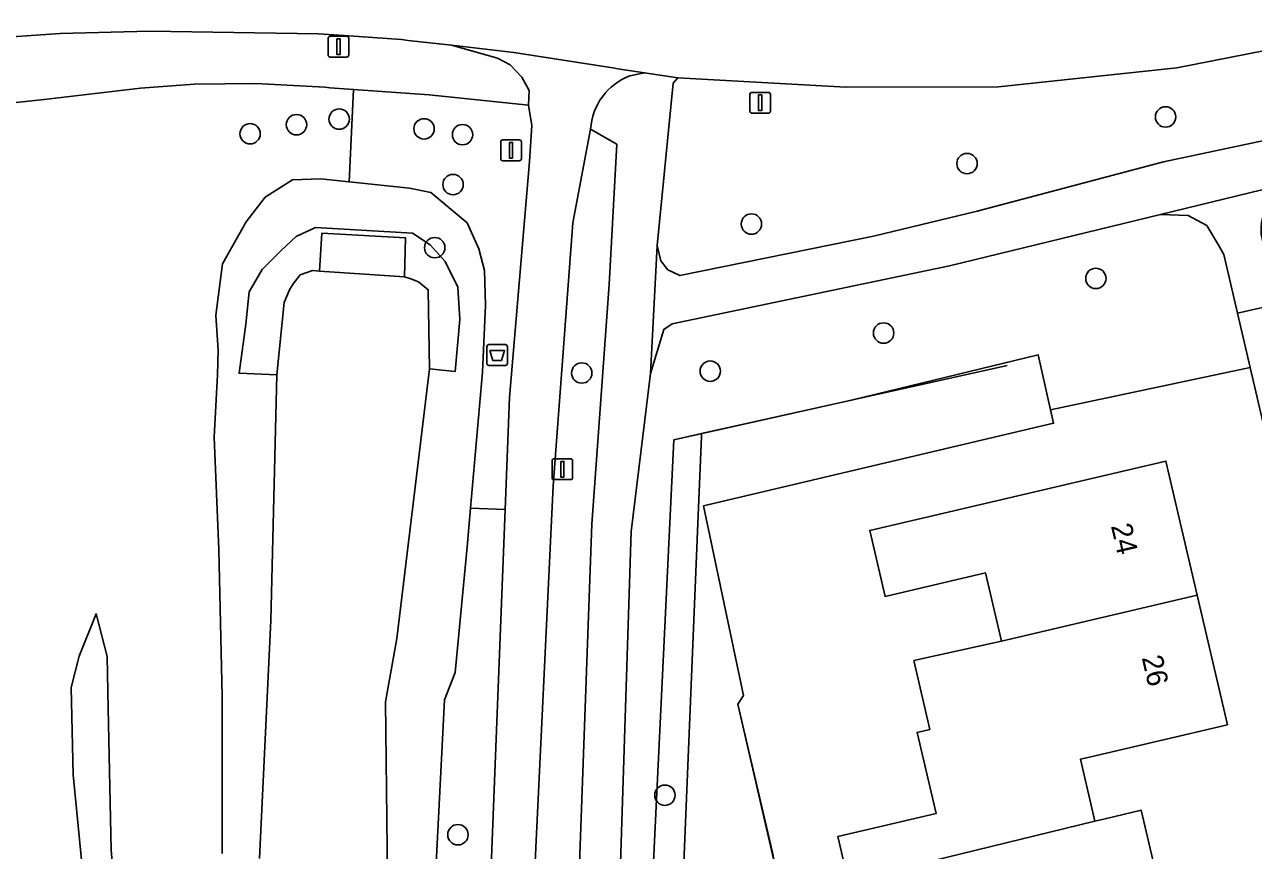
# Model space of a CAD drawing. Extents: x 157648 to 158502, y 379212 to 380938.
# Drawn here: x 158049.4 to 158108.3, y 380827.8 to 380867.4 of the extents above; entities that cross this region are included whole.
import ezdxf

# ---------------------------------------------------------------- set-up
doc = ezdxf.new("R2010")
doc.units = 0
for name, color, linetype in [('IMGEO_Afvalbak', 7, 'Continuous'), ('IMGEO_Berm_groen', 7, 'Continuous'), ('IMGEO_Boom', 7, 'Continuous'), ('IMGEO_Erf', 7, 'Continuous'), ('IMGEO_Fietspad_gesloten', 7, 'Continuous'), ('IMGEO_Grasland_overig', 7, 'Continuous'), ('IMGEO_Groenvoorziening', 7, 'Continuous'), ('IMGEO_Hek', 7, 'Continuous'), ('IMGEO_Lichtmast', 7, 'Continuous'), ('IMGEO_Muur', 7, 'Continuous'), ('IMGEO_Oever', 7, 'Continuous'), ('IMGEO_Pand', 7, 'Continuous'), ('IMGEO_Pand_nummerreeks', 7, 'Continuous'), ('IMGEO_Terreindeel_gesloten', 7, 'Continuous'), ('IMGEO_Terreindeel_open', 7, 'Continuous'), ('IMGEO_Verkeersbordpaal', 7, 'Continuous'), ('IMGEO_Voetpad_open', 7, 'Continuous'), ('IMGEO_Waterloop', 7, 'Continuous')]:
    doc.layers.add(name, color=color, linetype=linetype)

msp = doc.modelspace()

# ---------------------------------------------------------------- linework, layer by layer
at = {"layer": 'IMGEO_Afvalbak'}
for p, q in [((158071.536, 380851.145), (158071.536, 380851.945)), ((158071.536, 380851.945), (158071.536, 380851.145)), ((158071.636, 380852.045), (158072.426, 380852.045)), ((158072.426, 380852.045), (158071.636, 380852.045)), ((158072.526, 380851.945), (158072.526, 380851.145)), ((158072.526, 380851.145), (158072.526, 380851.945)), ((158072.426, 380851.045), (158071.636, 380851.045)), ((158071.636, 380851.045), (158072.426, 380851.045))]:
    msp.add_line(p, q, dxfattribs=at)
msp.add_lwpolyline([(158071.679, 380851.759), (158072.383, 380851.759), (158072.234, 380851.289), (158071.828, 380851.289), (158071.679, 380851.759)], dxfattribs=at)
for centre, start, end in [((158071.636, 380851.945), 90, 180), ((158071.636, 380851.945), 90, 180), ((158072.426, 380851.945), 0, 90), ((158072.426, 380851.945), 360, 90), ((158071.636, 380851.145), 180, 270), ((158071.636, 380851.145), 180, 270), ((158072.426, 380851.145), 270, 0), ((158072.426, 380851.145), 270, 0)]:
    msp.add_arc(centre, 0.1, start, end, dxfattribs=at)
at = {"layer": 'IMGEO_Berm_groen'}
for points in [[(158112.29, 380866.807), (158104.631, 380865.308), (158096.087, 380864.409), (158088.748, 380864.379), (158080.704, 380864.833), (158080.479, 380864.578), (158079.706, 380856.8), (158079.88, 380856.054), (158080.223, 380855.632), (158080.796, 380855.351), (158090.084, 380857.247), (158095.058, 380858.442), (158103.992, 380860.804), (158111.541, 380862.403)], [(158058.845, 380827.656), (158058.831, 380835.186), (158058.676, 380842.2), (158058.454, 380847.603), (158058.623, 380850.601), (158058.655, 380851.777), (158058.53, 380853.462), (158058.851, 380855.92), (158059.986, 380857.927), (158060.895, 380859.11), (158062.216, 380859.938), (158063.553, 380859.987), (158064.931, 380859.841), (158065.142, 380864.278), (158064.009, 380864.36), (158063.756, 380864.378), (158060.455, 380864.554), (158057.495, 380864.527), (158054.928, 380864.342), (158050.301, 380863.802), (158043.877, 380863.111)], [(158075.894, 380824.951), (158076.565, 380843.437), (158077.399, 380854.931), (158077.768, 380861.65), (158076.51, 380862.37), (158075.656, 380857.884), (158074.722, 380845.281), (158073.77, 380825.588)], [(158071.664, 380824.995), (158072.408, 380844.132), (158070.747, 380844.211), (158070.584, 380842.349), (158070.009, 380836.329), (158069.5, 380835.023), (158068.853, 380822.132)], [(158052.939, 380818.706), (158051.694, 380831.427), (158051.59, 380835.607), (158051.976, 380837.108), (158052.792, 380839.144), (158053.328, 380837.095), (158053.377, 380834.603), (158053.516, 380827.827), (158054.264, 380818.482)]]:
    msp.add_lwpolyline(points, dxfattribs=at)
msp.add_lwpolyline([(158073.535, 380863.528), (158068.774, 380864.015), (158065.142, 380864.278), (158064.931, 380859.841), (158067.827, 380859.536), (158068.841, 380859.338), (158070.584, 380857.881), (158071.158, 380856.641), (158071.418, 380855.589), (158071.471, 380853.936), (158071.32, 380850.719), (158070.747, 380844.211), (158072.408, 380844.132), (158072.617, 380849.502), (158073.582, 380860.818), (158073.688, 380862.549)], close=True, dxfattribs=at)
at = {"layer": 'IMGEO_Boom'}
for centre in [(158064.452, 380862.854), (158104.093, 380862.957), (158060.18, 380862.153), (158062.405, 380862.587), (158068.523, 380862.386), (158070.369, 380862.108), (158094.569, 380860.723), (158069.913, 380859.717), (158084.226, 380857.825), (158069.035, 380856.691), (158100.75, 380855.217), (158090.568, 380852.6), (158076.087, 380850.683), (158082.252, 380850.771), (158080.076, 380830.443), (158070.15, 380828.549)]:
    msp.add_circle(centre, 0.489, dxfattribs=at)
at = {"layer": 'IMGEO_Erf'}
for points in [[(158112.661, 380818.608), (158109.015, 380834.139), (158111.901, 380834.843), (158108.155, 380850.952), (158098.578, 380848.911), (158098.721, 380848.273), (158081.927, 380844.31), (158083.842, 380835.218), (158083.573, 380834.808), (158085.236, 380827.701), (158085.65, 380825.523), (158085.654, 380825.501), (158080.898, 380824.355), (158081.233, 380821.82), (158083.782, 380822.407), (158084.461, 380819.455), (158081.913, 380818.868), (158082.159, 380817.801), (158083.472, 380818.135), (158085.867, 380807.201), (158095.372, 380809.473), (158110.763, 380813.16)], [(158088.882, 380826.268), (158088.37, 380828.461), (158093.083, 380829.562), (158092.174, 380833.45), (158092.793, 380833.595), (158092.021, 380836.899), (158096.218, 380837.835), (158095.456, 380841.096), (158090.64, 380839.971), (158089.9, 380843.138), (158104.11, 380846.459), (158105.612, 380840.031), (158107.064, 380833.821), (158100.501, 380832.287), (158100.013, 380832.173), (158100.707, 380829.204), (158101.196, 380829.318), (158102.923, 380829.722), (158104.45, 380823.191)]]:
    msp.add_lwpolyline(points, dxfattribs=at)
at = {"layer": 'IMGEO_Fietspad_gesloten'}
for points in [[(158039.429, 380865.812), (158039.9, 380865.865), (158047.273, 380866.7), (158047.359, 380866.71), (158051.071, 380866.963), (158055.358, 380867.076), (158063.44, 380866.948), (158064.697, 380866.859), (158067.447, 380866.663), (158067.761, 380866.627), (158069.833, 380866.393), (158072.835, 380866.05), (158077.671, 380865.297), (158077.813, 380865.268), (158079.105, 380865.074), (158080.704, 380864.833), (158088.748, 380864.379), (158096.087, 380864.409), (158104.631, 380865.308), (158112.29, 380866.807)], [(158078.395, 380864.933), (158079.105, 380865.074), (158077.813, 380865.268), (158077.671, 380865.297), (158072.835, 380866.05), (158069.833, 380866.393), (158072.041, 380865.773), (158072.66, 380865.459), (158073.221, 380864.871), (158073.565, 380864.221), (158073.535, 380863.528), (158073.688, 380862.549), (158073.582, 380860.818), (158072.617, 380849.502), (158072.408, 380844.132), (158071.664, 380824.995)], [(158074.722, 380845.281), (158075.656, 380857.884), (158076.51, 380862.37)], [(158101.997, 380686.517), (158099.225, 380689.283), (158096.253, 380693.04), (158093.82, 380696.7), (158091.576, 380701.56), (158090.275, 380703.817), (158089.886, 380705.995), (158088.632, 380709.876), (158087.771, 380714.145), (158085.161, 380730.364), (158083.324, 380742.71), (158077.752, 380775.038), (158075.149, 380791.663), (158074.257, 380799.995), (158073.74, 380808.222), (158073.53, 380817.736), (158073.77, 380825.588), (158074.722, 380845.281)]]:
    msp.add_lwpolyline(points, dxfattribs=at)
msp.add_arc((158079.443, 380862.188), 2.938, 110.88938, 176.44417, dxfattribs=at)
at = {"layer": 'IMGEO_Grasland_overig'}
msp.add_lwpolyline([(158054.264, 380818.482), (158053.516, 380827.827), (158053.377, 380834.603), (158053.328, 380837.095), (158052.792, 380839.144), (158051.976, 380837.108), (158051.59, 380835.607), (158051.694, 380831.427), (158052.939, 380818.706)], dxfattribs=at)
at = {"layer": 'IMGEO_Groenvoorziening'}
for points in [[(158107.22, 380854.93), (158106.896, 380856.365), (158106.623, 380856.84), (158106.075, 380857.75), (158105.184, 380858.238), (158103.851, 380858.283), (158093.721, 380855.824), (158080.426, 380853.039), (158080.018, 380852.776), (158079.385, 380850.663), (158078.454, 380843.088), (158077.671, 380818.714), (158077.928, 380805.631), (158078.09, 380804.817), (158078.346, 380804.624), (158079.204, 380804.706), (158079.38, 380824.265), (158080.507, 380847.48), (158081.833, 380847.775), (158089.095, 380849.391), (158097.984, 380851.556), (158098.578, 380848.911), (158108.155, 380850.952), (158107.551, 380853.548)], [(158084.907, 380806.971), (158084.056, 380806.783), (158084.04, 380806.885), (158080.843, 380806.075), (158080.112, 380805.887), (158081.687, 380844.25), (158081.825, 380847.621), (158081.833, 380847.775), (158080.507, 380847.48), (158079.38, 380824.265), (158079.204, 380804.706), (158085.136, 380805.991)]]:
    msp.add_lwpolyline(points, close=True, dxfattribs=at)
msp.add_lwpolyline([(158085.236, 380827.701), (158083.573, 380834.808), (158083.842, 380835.218), (158081.927, 380844.31), (158098.721, 380848.273), (158098.578, 380848.911), (158097.984, 380851.556), (158089.095, 380849.391), (158081.833, 380847.775), (158081.825, 380847.621), (158081.687, 380844.25), (158080.112, 380805.887)], dxfattribs=at)
at = {"layer": 'IMGEO_Hek'}
msp.add_lwpolyline([(158085.867, 380807.201), (158083.472, 380818.135), (158082.412, 380817.865), (158080.898, 380824.355), (158085.718, 380825.518), (158083.573, 380834.808), (158083.842, 380835.218), (158081.927, 380844.31), (158098.721, 380848.273)], dxfattribs=at)
at = {"layer": 'IMGEO_Lichtmast'}
for p, q in [((158063.922, 380865.928), (158063.922, 380866.728)), ((158063.922, 380866.728), (158063.922, 380865.928)), ((158064.022, 380866.828), (158064.812, 380866.828)), ((158064.812, 380866.828), (158064.022, 380866.828)), ((158064.912, 380866.728), (158064.912, 380865.928)), ((158064.912, 380865.928), (158064.912, 380866.728)), ((158064.812, 380865.828), (158064.022, 380865.828)), ((158064.022, 380865.828), (158064.812, 380865.828)), ((158084.151, 380863.237), (158084.151, 380864.037)), ((158084.151, 380864.037), (158084.151, 380863.237)), ((158084.251, 380864.137), (158085.041, 380864.137)), ((158085.041, 380864.137), (158084.251, 380864.137)), ((158085.141, 380864.037), (158085.141, 380863.237)), ((158085.141, 380863.237), (158085.141, 380864.037)), ((158085.041, 380863.137), (158084.251, 380863.137)), ((158084.251, 380863.137), (158085.041, 380863.137)), ((158074.661, 380845.672), (158074.661, 380846.472)), ((158074.661, 380846.472), (158074.661, 380845.672)), ((158074.761, 380846.572), (158075.551, 380846.572)), ((158075.551, 380846.572), (158074.761, 380846.572)), ((158075.651, 380846.472), (158075.651, 380845.672)), ((158075.651, 380845.672), (158075.651, 380846.472)), ((158075.551, 380845.572), (158074.761, 380845.572)), ((158074.761, 380845.572), (158075.551, 380845.572))]:
    msp.add_line(p, q, dxfattribs=at)
for points in [[(158064.342, 380866.703), (158064.492, 380866.703), (158064.492, 380865.953), (158064.342, 380865.953), (158064.342, 380866.703)], [(158084.571, 380864.012), (158084.721, 380864.012), (158084.721, 380863.262), (158084.571, 380863.262), (158084.571, 380864.012)], [(158075.081, 380846.447), (158075.231, 380846.447), (158075.231, 380845.697), (158075.081, 380845.697), (158075.081, 380846.447)]]:
    msp.add_lwpolyline(points, dxfattribs=at)
for centre, start, end in [((158064.022, 380866.728), 90, 180), ((158064.022, 380866.728), 90, 180), ((158064.812, 380866.728), 0, 90), ((158064.812, 380866.728), 360, 90), ((158064.022, 380865.928), 180, 270), ((158064.022, 380865.928), 180, 270), ((158064.812, 380865.928), 270, 0), ((158064.812, 380865.928), 270, 0), ((158084.251, 380864.037), 90, 180), ((158084.251, 380864.037), 90, 180), ((158085.041, 380864.037), 0, 90), ((158085.041, 380864.037), 360, 90), ((158084.251, 380863.237), 180, 270), ((158084.251, 380863.237), 180, 270), ((158085.041, 380863.237), 270, 0), ((158085.041, 380863.237), 270, 0), ((158074.761, 380846.472), 90, 180), ((158074.761, 380846.472), 90, 180), ((158075.551, 380846.472), 0, 90), ((158075.551, 380846.472), 360, 90), ((158074.761, 380845.672), 180, 270), ((158074.761, 380845.672), 180, 270), ((158075.551, 380845.672), 270, 0), ((158075.551, 380845.672), 270, 0)]:
    msp.add_arc(centre, 0.1, start, end, dxfattribs=at)
at = {"layer": 'IMGEO_Muur'}
for points in [[(158089.095, 380849.391), (158096.489, 380851.037)], [(158098.578, 380848.911), (158108.155, 380850.952)], [(158079.204, 380804.706), (158079.38, 380824.265), (158080.507, 380847.48), (158089.095, 380849.391)]]:
    msp.add_lwpolyline(points, dxfattribs=at)
at = {"layer": 'IMGEO_Oever'}
for points in [[(158068.853, 380822.132), (158069.5, 380835.023), (158070.009, 380836.329), (158070.584, 380842.349), (158070.747, 380844.211), (158071.32, 380850.719), (158071.471, 380853.936), (158071.418, 380855.589), (158071.158, 380856.641), (158070.584, 380857.881), (158068.841, 380859.338), (158067.827, 380859.536), (158064.931, 380859.841), (158063.553, 380859.987), (158062.216, 380859.938), (158060.895, 380859.11), (158059.986, 380857.927), (158058.851, 380855.92), (158058.53, 380853.462), (158058.655, 380851.777), (158058.623, 380850.601), (158058.454, 380847.603), (158058.676, 380842.2), (158058.831, 380835.186), (158058.845, 380827.656)], [(158060.626, 380827.415), (158061.174, 380838.818), (158061.458, 380850.593), (158059.654, 380850.673), (158059.976, 380853.021), (158060.138, 380854.568), (158060.751, 380855.642), (158061.686, 380856.575), (158062.383, 380857.224), (158063.32, 380857.654), (158067.977, 380857.385), (158068.814, 380856.826), (158069.54, 380856.035), (158070.145, 380854.793), (158070.24, 380853.244), (158070.015, 380850.762), (158068.78, 380850.885), (158067.211, 380837.962), (158066.668, 380834.92), (158066.913, 380813.82)]]:
    msp.add_lwpolyline(points, dxfattribs=at)
at = {"layer": 'IMGEO_Pand'}
for points in [[(158096.218, 380837.835), (158105.612, 380840.031), (158104.11, 380846.459), (158089.9, 380843.138), (158090.64, 380839.971), (158095.456, 380841.096)], [(158105.612, 380840.031), (158096.218, 380837.835), (158092.021, 380836.899), (158092.793, 380833.595), (158092.174, 380833.45), (158093.083, 380829.562), (158088.37, 380828.461), (158088.882, 380826.268), (158093.575, 380827.456), (158100.707, 380829.204), (158100.013, 380832.173), (158100.501, 380832.287), (158107.064, 380833.821)], [(158100.707, 380829.204), (158093.575, 380827.456), (158088.882, 380826.268), (158089.612, 380823.144), (158094.347, 380824.251), (158095.105, 380821.005), (158104.45, 380823.191), (158102.923, 380829.722), (158101.196, 380829.318)]]:
    msp.add_lwpolyline(points, close=True, dxfattribs=at)
at = {"layer": 'IMGEO_Terreindeel_gesloten'}
msp.add_lwpolyline([(158059.654, 380850.673), (158061.458, 380850.593), (158061.813, 380854.062), (158062.07, 380854.675), (158062.237, 380854.958), (158062.575, 380855.391), (158063.17, 380855.603), (158063.507, 380855.564), (158063.619, 380857.383), (158067.633, 380857.166), (158067.58, 380855.297), (158067.888, 380855.205), (158068.251, 380855.053), (158068.724, 380854.67), (158068.78, 380850.885), (158070.015, 380850.762), (158070.24, 380853.244), (158070.145, 380854.793), (158069.54, 380856.035), (158068.814, 380856.826), (158067.977, 380857.385), (158063.32, 380857.654), (158062.383, 380857.224), (158061.686, 380856.575), (158060.751, 380855.642), (158060.138, 380854.568), (158059.976, 380853.021)], close=True, dxfattribs=at)
at = {"layer": 'IMGEO_Terreindeel_open'}
msp.add_lwpolyline([(158063.507, 380855.564), (158067.58, 380855.297), (158067.633, 380857.166), (158063.619, 380857.383)], close=True, dxfattribs=at)
at = {"layer": 'IMGEO_Verkeersbordpaal'}
for p, q in [((158072.2, 380860.958), (158072.2, 380861.758)), ((158072.2, 380861.758), (158072.2, 380860.958)), ((158072.3, 380861.858), (158073.09, 380861.858)), ((158073.09, 380861.858), (158072.3, 380861.858)), ((158073.19, 380861.758), (158073.19, 380860.958)), ((158073.19, 380860.958), (158073.19, 380861.758)), ((158073.09, 380860.858), (158072.3, 380860.858)), ((158072.3, 380860.858), (158073.09, 380860.858))]:
    msp.add_line(p, q, dxfattribs=at)
msp.add_lwpolyline([(158072.62, 380861.733), (158072.77, 380861.733), (158072.77, 380860.983), (158072.62, 380860.983), (158072.62, 380861.733)], dxfattribs=at)
for centre, start, end in [((158072.3, 380861.758), 90, 180), ((158072.3, 380861.758), 90, 180), ((158073.09, 380861.758), 0, 90), ((158073.09, 380861.758), 360, 90), ((158072.3, 380860.958), 180, 270), ((158072.3, 380860.958), 180, 270), ((158073.09, 380860.958), 270, 0), ((158073.09, 380860.958), 270, 0)]:
    msp.add_arc(centre, 0.1, start, end, dxfattribs=at)
at = {"layer": 'IMGEO_Voetpad_open'}
for points in [[(158103.851, 380858.283), (158110.544, 380859.909), (158126.077, 380863.592), (158139.634, 380866.932), (158146.125, 380868.106)], [(158043.877, 380863.111), (158050.301, 380863.802), (158054.928, 380864.342), (158057.495, 380864.527), (158060.455, 380864.554), (158063.756, 380864.378), (158064.009, 380864.36), (158065.142, 380864.278), (158068.774, 380864.015), (158073.535, 380863.528), (158073.565, 380864.221), (158073.221, 380864.871), (158072.66, 380865.459), (158072.041, 380865.773), (158069.833, 380866.393), (158067.761, 380866.627), (158067.447, 380866.663), (158064.697, 380866.859), (158063.44, 380866.948), (158055.358, 380867.076), (158051.071, 380866.963), (158047.359, 380866.71)], [(158080.044, 380800.241), (158079.204, 380804.706), (158078.346, 380804.624), (158078.09, 380804.817), (158077.928, 380805.631), (158077.671, 380818.714), (158078.454, 380843.088), (158079.385, 380850.663), (158079.706, 380856.8), (158080.479, 380864.578), (158080.704, 380864.833), (158079.105, 380865.074), (158078.395, 380864.933)], [(158076.51, 380862.37), (158077.768, 380861.65), (158077.399, 380854.931), (158076.565, 380843.437), (158075.894, 380824.951), (158075.551, 380812.413), (158076.033, 380804.062), (158076.731, 380796.337), (158081.843, 380763.329), (158083.93, 380751.483), (158089.326, 380718.53), (158090.58, 380712.063), (158092.023, 380705.933), (158092.55, 380703.495), (158098.681, 380695.497), (158101.641, 380691.985), (158104.362, 380689.226), (158105.069, 380688.507), (158109.599, 380684.387), (158119.145, 380675.855), (158125.04, 380670.586), (158126.662, 380669.169), (158154.475, 380644.521), (158157.286, 380642.031)], [(158111.541, 380862.403), (158103.992, 380860.804), (158095.058, 380858.442), (158090.084, 380857.247), (158080.796, 380855.351), (158080.223, 380855.632), (158079.88, 380856.054), (158079.706, 380856.8), (158079.385, 380850.663), (158080.018, 380852.776), (158080.426, 380853.039), (158093.721, 380855.824), (158103.851, 380858.283)]]:
    msp.add_lwpolyline(points, dxfattribs=at)
for points in [[(158108.685, 380857.316), (158108.679, 380857.408), (158108.68, 380857.644), (158108.701, 380857.88), (158108.744, 380858.112), (158108.807, 380858.34), (158108.89, 380858.562), (158108.993, 380858.775), (158109.114, 380858.978), (158109.774, 380859.528), (158110.544, 380859.909), (158103.851, 380858.283), (158105.184, 380858.238), (158106.075, 380857.75), (158106.623, 380856.84), (158106.896, 380856.365), (158107.22, 380854.93), (158107.551, 380853.548), (158109.447, 380853.986)], [(158127.817, 380827.893), (158127.381, 380829.845), (158127.204, 380829.803), (158121.806, 380828.52), (158119.836, 380828.149), (158117.095, 380839.543), (158119.322, 380842.743), (158119.428, 380842.771), (158117.831, 380849.402), (158114.854, 380848.695), (158111.876, 380847.987), (158110.419, 380854.164), (158109.447, 380853.986), (158107.551, 380853.548), (158108.155, 380850.952), (158111.901, 380834.843), (158109.015, 380834.139), (158112.661, 380818.608), (158113.552, 380818.819), (158111.04, 380829.398), (158113.239, 380829.916), (158114.479, 380824.622), (158116.965, 380825.228), (158116.939, 380825.329)]]:
    msp.add_lwpolyline(points, close=True, dxfattribs=at)
msp.add_arc((158079.443, 380862.188), 2.938, 110.88938, 176.44417, dxfattribs=at)
at = {"layer": 'IMGEO_Waterloop'}
msp.add_lwpolyline([(158066.913, 380813.82), (158066.668, 380834.92), (158067.211, 380837.962), (158068.78, 380850.885), (158068.724, 380854.67), (158068.251, 380855.053), (158067.888, 380855.205), (158067.58, 380855.297), (158063.507, 380855.564), (158063.17, 380855.603), (158062.575, 380855.391), (158062.237, 380854.958), (158062.07, 380854.675), (158061.813, 380854.062), (158061.458, 380850.593), (158061.174, 380838.818), (158060.626, 380827.415)], dxfattribs=at)

# ---------------------------------------------------------------- texts
at = {"layer": 'IMGEO_Pand_nummerreeks'}
for s, rotation, p in [('24', 283.15609, (158101.467, 380843.357)), ('26', 283.1549, (158102.944, 380837.038))]:
    msp.add_text(s, height=1, rotation=rotation, dxfattribs=at).set_placement(p)

doc.saveas('drawing.dxf')
